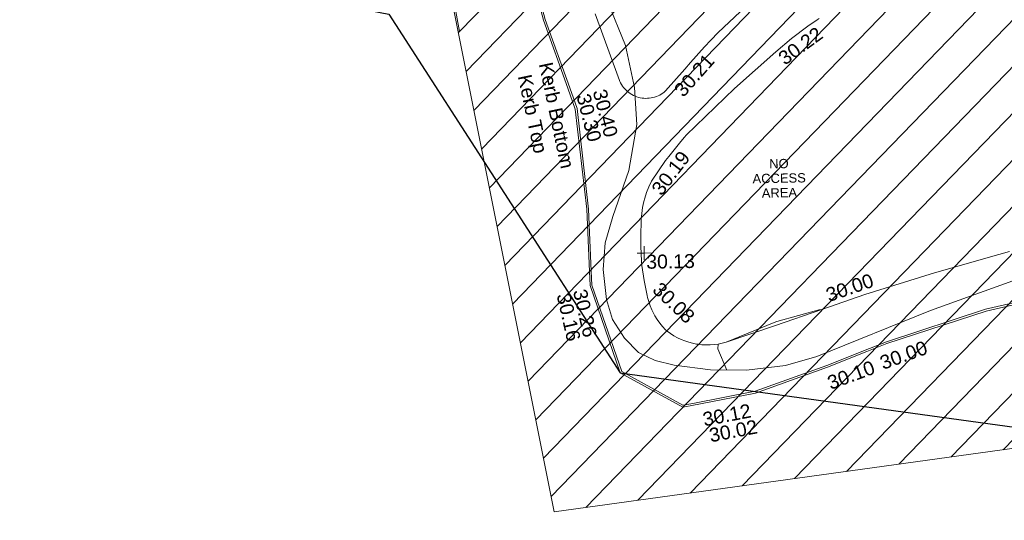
# Model space of a CAD drawing. Header units: millimetres. Extents: x -290717 to 520720, y -88450 to 287762.
# Tile 290 of 381: x 209520 to 236064, y 91335 to 104834. Entities that reach past the tile are written whole.
import ezdxf

# ---------------------------------------------------------------- set-up
doc = ezdxf.new("R2010")
doc.units = ezdxf.units.MM
doc.linetypes.add('IMPORT-HIDDEN2 _3_', pattern=[4762.5, 3175, -1587.5])
doc.linetypes.add('IMPORT-UG_ELEC_STREET LIGHTING_QLB2 _2_', pattern=[2700, 1500, -300.0000000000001, 0, -250, 150, -300.0000000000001, 0, -200])
for name, color, linetype, lineweight, true_color in [('00_UAV_FENCE', 7, 'Continuous', 9, 0x264c2f), ('00_UAV_FOOTPATH', 7, 'Continuous', 9, 0xa50000), ('00_UAV_KERB_BOTTOM', 1, 'Continuous', 9, 0xff0000), ('00_UAV_KERB_TOP', 7, 'Continuous', 9, 0xa500a5), ('00_UAV_LEVEL_SPOT', 7, 'Continuous', 9, 0x666666), ('00_UAV_TREE_LINE', 7, 'Continuous', 9, 0x52a552), ('01_DTM_CONTOUR_MJR', 7, 'Continuous', 9, 0x7f3f00), ('12333-PUM-2D-U-0001-C01 - Rev2_REVIT IMPORT_dwg', 7, 'Continuous', 9, 0x767676), ('PUM-CHAMBER EXTENTS', 6, 'IMPORT-HIDDEN2 _3_', 9, 0xff00ff), ('PUM-SURVEY BOUNDARY_EXTENT', 190, 'Continuous', 25, 0x7f00ff), ('PUM-UNABLE TO SURVEY', 190, 'Continuous', 9, 0x7f00ff)]:
    doc.layers.add(name, color=color, linetype=linetype, lineweight=lineweight, true_color=true_color)
doc.styles.add('Arial_1', font='arial.ttf', dxfattribs={"height": 250})
doc.styles.add('Swis721 Lt BT_2', font='swissl.ttf', dxfattribs={"height": 375})

# ---------------------------------------------------------------- blocks, each defined once
blk = doc.blocks.new('12333-PUM-2D-U-0001-C01 - Rev2_REVIT IMPORT_dwg_UAV-2077255-Site Location Plan Existing')
at = {"layer": '00_UAV_LEVEL_SPOT', "color": 254, "true_color": 0xcccccc, "flags": 128}
for points in [[(0, -500.0000000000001), (0, 0), (-500.0000000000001, 0)], [(500.0000000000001, 0), (0, 0), (0, 500.0000000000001)]]:
    blk.add_lwpolyline(points, dxfattribs=at)
blk = doc.blocks.new('12333-PUM-2D-U-0001-C01 - Rev2_REVIT IMPORT_dwg_MGS62954_T2_Galway_ITM_3d_Rev1-2077680-Site Location Plan Existing')
at = {"layer": '00_UAV_FENCE', "color": 254, "true_color": 0xcccccc, "flags": 128}
blk.add_lwpolyline([(534122607.6985, 725669914.9365001), (534123043.6985002, 725667551.9365001), (534123486.2972962, 725664994.7941326), (534123560.6985002, 725664564.9365002), (534124179.6985, 725661540.9365002), (534124438.1148047, 725660094.410857), (534124691.6985, 725658674.9365002), (534125122.6985, 725656058.9365)], dxfattribs=at)
at = {"layer": '00_UAV_FOOTPATH', "color": 254, "true_color": 0xcccccc, "flags": 128}
for points in [[(534132701.2533003, 725656452.8251883), (534132099.3895124, 725655909.5027679), (534131893.2533003, 725655706.8251883), (534131726.9570456, 725655528.7627413), (534131339.8256434, 725655114.2400886), (534131186.2533003, 725654935.8251883), (534130655.2533002, 725654361.8251883), (534130617.3964121, 725654330.7036847), (534130577.6600905, 725654302.0206463), (534130536.2011563, 725654275.8892713), (534130493.1832295, 725654252.4126889), (534130448.776082, 725654231.6835498), (534130403.1549683, 725654213.783663), (534130356.4999343, 725654198.783671), (534130308.995106, 725654186.7427717), (534130260.8279633, 725654177.7084855), (534130212.1886, 725654171.716466), (534130163.2689734, 725654168.7903615), (534130114.2621468, 725654168.9417198), (534130065.3615279, 725654172.1699433), (534130016.760105, 725654178.4622921), (534129968.6496857, 725654187.7939328), (534129922.2533002, 725654199.8251882), (534129875.6707559, 725654215.0488055), (534129830.1360306, 725654233.1673247), (534129785.8288287, 725654254.1092403), (534129742.9240108, 725654277.7919041), (534129701.5909024, 725654304.121851), (534129661.9926265, 725654332.9951694), (534129624.2854595, 725654364.2979091), (534129588.6182143, 725654397.9065328), (534129555.1316531, 725654433.6884022), (534129523.9579323, 725654471.502303), (534129495.22008, 725654511.1990006), (534129469.0315117, 725654552.6218307), (534129445.4955816, 725654595.6073161), (534129424.7051751, 725654639.9858127), (534129406.7423427, 725654685.5821787), (534129391.6779752, 725654732.2164665), (534129384.2533002, 725654759.8251883), (534128792.3077646, 725656473.0984459)], [(534134827.2240831, 725656235.9280546), (534134769.2533003, 725656201.8251883), (534134522.5605534, 725656040.2647041), (534134072.199377, 725655713.3616179), (534133643.2533002, 725655358.8251884), (534132517.2533003, 725654395.8251883), (534131189.2533004, 725653158.8251882), (534131142.4905623, 725653106.9067898), (534131040.7748144, 725652985.7855816), (534130708.2533003, 725652589.8251882), (534130623.1195975, 725652480.2818613), (534130229.2533002, 725651931.8251882), (534130157.8839879, 725651784.4160262), (534130095.7354283, 725651632.4218146), (534130043.2533004, 725651476.8251882), (534130018.3963717, 725651389.2218617), (534129981.3375059, 725651229.2489755), (534129954.3965482, 725651067.2648138), (534129937.6798219, 725650903.9086537), (534129931.2533003, 725650739.8251883), (534129921.5598603, 725650597.5899986), (534129911.0726462, 725650189.1338445), (534129926.2533003, 725649780.8251883), (534129935.4683118, 725649662.4731313), (534129983.6701264, 725649256.7355361), (534130057.2533002, 725648854.8251882), (534130068.492393, 725648802.1950848), (534130098.7767652, 725648686.4618976), (534130136.2683252, 725648572.8586549), (534130180.8191108, 725648461.833697), (534130231.6764007, 725648355.0366405), (534130232.2533003, 725648353.8251883), (534130260.0756922, 725648301.8303784), (534130321.4001785, 725648199.1141616), (534130389.0532597, 725648100.4512281), (534130462.7679396, 725648006.2309557), (534130542.2533004, 725647916.8251883), (534130581.5347536, 725647883.8766283), (534130668.8473577, 725647817.2437464), (534130760.1715834, 725647756.2247527), (534130855.1470162, 725647701.0604616), (534130953.3988309, 725647651.9685818), (534131054.5392728, 725647609.1428558), (534131158.1691867, 725647572.7522975), (534131263.8795929, 725647542.9405239), (534131371.2533002, 725647519.8251883), (534131404.7902568, 725647514.0374646), (534131513.7007473, 725647499.8270162), (534131623.2886093, 725647492.4831554), (534131733.1213496, 725647492.0348645), (534131842.7655085, 725647498.4839134), (534131951.7883705, 725647511.8048502), (534132059.7596722, 725647531.9451033), (534132166.2533003, 725647558.8251883), (534133507.2533003, 725647986.8251882), (534134760.0413502, 725648397.0072374), (534135929.2533004, 725648779.8251882), (534137819.2533004, 725649330.8251883), (534139560.3293805, 725649789.9063625), (534139848.2533003, 725649865.8251883)]]:
    blk.add_lwpolyline(points, dxfattribs=at)
at = {"layer": '00_UAV_KERB_BOTTOM', "color": 254, "true_color": 0xcccccc, "flags": 128}
blk.add_lwpolyline([(534125784.1154996, 725664077.3854495), (534125876.2533002, 725664083.8251882), (534126125.2533004, 725662569.8251882), (534126394.2533003, 725660997.8251884), (534126740.807078, 725659291.6437598), (534126772.2533004, 725659136.8251882), (534127350.8670541, 725656711.055797), (534127445.8670542, 725656340.055797), (534128072.5252295, 725654485.4240651), (534128261.8670542, 725653925.055797), (534128521.0827727, 725651208.0509884), (534128565.2611473, 725649532.5452225), (534128575.0827727, 725649160.0509884), (534129338.0827727, 725646815.0509886), (534130975.0827727, 725645877.0509884), (534131241.8528504, 725645923.7904178), (534132927.0827728, 725646219.0509883), (534134872.0827727, 725646880.0509884), (534136025.7294766, 725647319.3653679), (534136487.0827727, 725647495.0509884), (534139176.0827727, 725648323.0509884), (534140831.9516846, 725648672.9140362)], dxfattribs=at)
at = {"layer": '00_UAV_KERB_TOP', "color": 254, "true_color": 0xcccccc, "flags": 128}
blk.add_lwpolyline([(534125691.0800582, 725664026.1272278), (534125834.3070704, 725664030.7714872), (534126075.9423618, 725662561.5512818), (534126345.1000125, 725660988.6299926), (534126690.4506295, 725659288.3720607), (534126723.4218805, 725659126.0453458), (534127302.3273486, 725656699.0529765), (534127397.8961995, 725656325.8314646), (534128020.9623058, 725654481.8306718), (534128212.6433339, 725653914.5393941), (534128471.145469, 725651205.0141075), (534128515.3288777, 725649529.3174185), (534128525.291385, 725649151.480109), (534129296.5001872, 725646781.2512215), (534130965.9075457, 725645824.681825), (534131164.5431072, 725645859.4837521), (534132939.5151873, 725646170.4675903), (534134889.0295101, 725646833.0017635), (534135953.0681987, 725647238.192967), (534136503.3540448, 725647447.7445431), (534139188.6336557, 725648274.5989563), (534140755.2052697, 725648605.5946745)], dxfattribs=at)
at = {"layer": '00_UAV_TREE_LINE', "color": 254, "true_color": 0xcccccc, "flags": 128}
blk.add_lwpolyline([(534140930.2533002, 725649414.8251882), (534137687.2533002, 725648318.8251883), (534134609.2533002, 725647124.8251883), (534133759.2533003, 725646896.8251883), (534132706.2533003, 725646788.8251882), (534131731.2533002, 725646821.8251882), (534130752.2533003, 725646957.8251883), (534130250.2533003, 725647093.8251882), (534129798.2533003, 725647317.8251882), (534129430.2533002, 725647710.8251883), (534129119.2533002, 725648219.8251883), (534128962.2533002, 725648763.8251883), (534128884.2533003, 725649577.8251882), (534128956.2533004, 725650296.8251883), (534129169.2533004, 725650997.8251883), (534129625.0829999, 725652231.051), (534129859.083, 725653464.0510001), (534129816.0829999, 725654465.051), (534129593.0829999, 725655605.0509999), (534127768.083, 725660315.0510001)], dxfattribs=at)
at = {"layer": '01_DTM_CONTOUR_MJR', "color": 254, "true_color": 0xcccccc, "flags": 128}
blk.add_lwpolyline([(534134720, 725648390.0000001), (534133547.9119417, 725648090.1369765), (534133475.766333, 725648067.0257511), (534132170.0000001, 725647560.0000002), (534132060.0000002, 725647530), (534131950.0000001, 725647510.0000001), (534131937.9124813, 725647385.0202055), (534132171.038644, 725646806.9401459)], dxfattribs=at)
at = {"xscale": 0.375, "yscale": 0.375, "zscale": 0.375}
blk.add_blockref('12333-PUM-2D-U-0001-C01 - Rev2_REVIT IMPORT_dwg_UAV-2077255-Site Location Plan Existing', (534130000, 725650000.0000001), dxfattribs=at)
at = {"layer": '00_UAV_FOOTPATH', "color": 251, "true_color": 0x666666, "char_height": 375, "width": 1495.902363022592, "attachment_point": 1, "line_spacing_factor": 1.005061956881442, "style": 'Swis721 Lt BT_2'}
for s, insert, rotation in [('30.22', (534133666.9472031, 725655287.8539398), 35.08491862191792), ('30.21', (534130853.9652885, 725654412.7864197), 47.557230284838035), ('30.19', (534130201.1117101, 725651743.8773292), 51.771521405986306), ('30.08', (534130442.509359, 725649239.7308342), 315.1872106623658), ('30.00', (534134843.5342277, 725648945.442561), 18.12924151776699)]:
    blk.add_mtext(s, dxfattribs=dict(at, insert=insert, rotation=rotation))
at = {"layer": '00_UAV_KERB_BOTTOM', "color": 251, "true_color": 0x666666, "char_height": 375, "attachment_point": 1, "line_spacing_factor": 1.005061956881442, "style": 'Swis721 Lt BT_2'}
for s, insert, width, rotation in [('Kerb Bottom', (534127617.8024926, 725655218.0946687), 3414.456504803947, 280.8750798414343), ('30.30', (534128611.9517057, 725654355.9194653), 1495.902363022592, 283.2854145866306), ('30.16', (534127984.6371118, 725648987.7361908), 1495.902363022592, 281.87806949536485), ('30.00', (534136264.7440665, 725647090.4968091), 1495.902363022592, 18.957363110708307), ('30.02', (534131639.3029779, 725645232.7001331), 1495.902363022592, 9.937637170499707)]:
    blk.add_mtext(s, dxfattribs=dict(at, insert=insert, width=width, rotation=rotation))
at = {"layer": '00_UAV_KERB_TOP', "color": 251, "true_color": 0x666666, "char_height": 375, "attachment_point": 1, "line_spacing_factor": 1.005061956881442, "style": 'Swis721 Lt BT_2'}
for s, insert, width, rotation in [('Kerb Top', (534127043.8688605, 725654897.388813), 2493.170605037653, 280.8750798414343), ('30.40', (534129052.2872114, 725654470.2190789), 1495.902363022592, 283.38265758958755), ('30.26', (534128429.2251009, 725649086.9403557), 1495.902363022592, 281.78940046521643), ('30.10', (534134838.8511013, 725646573.7432705), 1495.902363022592, 19.31266985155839), ('30.12', (534131474.7726947, 725645666.2136238), 1495.902363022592, 9.937637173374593)]:
    blk.add_mtext(s, dxfattribs=dict(at, insert=insert, width=width, rotation=rotation))
at = {"layer": '00_UAV_LEVEL_SPOT', "insert": (534130051.8765643, 725649949.1441548), "char_height": 375, "width": 1495.902363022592, "attachment_point": 1, "line_spacing_factor": 1.005061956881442, "style": 'Swis721 Lt BT_2'}
blk.add_mtext('30.13', dxfattribs=at)
blk = doc.blocks.new('12333-PUM-2D-U-0001-C01 - Rev2_REVIT IMPORT_dwg-1620468-Site Location Plan Existing')
at = {"layer": 'PUM-CHAMBER EXTENTS', "true_color": 0xfff4d4}
h = blk.add_hatch(dxfattribs=at)
h.set_pattern_fill('FP_14', style=0, pattern_type=2)
h.set_pattern_definition([(45, (-533641079.65, -725615854.3560001), (-618.7184335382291, 618.7184335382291), [])])
h.paths.add_polyline_path([(486377.3501529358, 27208.64382130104), (517415.3501528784, 30952.64382136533), (516341.8313309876, 58191.46038827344), (502815.9400485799, 56693.63832640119), (503487.555127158, 50628.70393408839), (496266.2910907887, 49829.03991464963), (495594.5673347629, 55894.95570476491), (481449.0648167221, 54328.51950439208), (485589.4300208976, 31544.49180316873)])
at = {"layer": 'PUM-SURVEY BOUNDARY_EXTENT', "color": 201, "true_color": 0xd4aaff, "flags": 128}
blk.add_lwpolyline([(374423.232213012, -19956.60564710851), (379270.7626529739, -1194.490678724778), (384112.1577081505, 54.86672394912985), (389443.5241528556, -2985.474178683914), (391793.3395174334, -3422.473121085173), (393463.5241528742, 2648.525821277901), (400411.7245541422, 11355.21109355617), (404412.5241528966, 12300.5258212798), (408082.524152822, 10983.52582124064), (415574.5241529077, 4114.525821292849), (420209.5241528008, -4269.47417878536), (422049.5241528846, -5317.474178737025), (422826.5241528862, -4934.474178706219), (426040.5241528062, -2731.474178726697), (426871.5241528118, 1722.525821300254), (426773.5241528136, 9599.525821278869), (434100.3536528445, 24157.39132126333), (453045.0486529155, 39175.58032134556), (466013.048652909, 44122.58032138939), (482147.0486528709, 40702.58032134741), (488216.8503400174, 30926.89504288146), (531080.8829478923, 24250.27741154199)], dxfattribs=at)
at = {"layer": 'PUM-UNABLE TO SURVEY', "color": 7, "true_color": 0xfff4d4, "flags": 128}
blk.add_lwpolyline([(481449.0648167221, 54328.51950439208), (486377.3501529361, 27208.64382130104), (517415.3501528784, 30952.64382136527), (516341.8313309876, 58191.46038827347)], dxfattribs=at)
blk.add_blockref('12333-PUM-2D-U-0001-C01 - Rev2_REVIT IMPORT_dwg_MGS62954_T2_Galway_ITM_3d_Rev1-2077680-Site Location Plan Existing', (-533641079.6498471, -725615854.3561786))
at = {"layer": 'PUM-UNABLE TO SURVEY', "color": 41, "true_color": 0xffdf7f, "insert": (492594.7876528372, 36616.51243789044), "char_height": 250, "width": 1714.021757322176, "attachment_point": 2, "line_spacing_factor": 0.9417779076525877, "style": 'Arial_1'}
blk.add_mtext('NO\\PACCESS\\PAREA', dxfattribs=at)

msp = doc.modelspace()

# ---------------------------------------------------------------- block references
at = {"layer": '12333-PUM-2D-U-0001-C01 - Rev2_REVIT IMPORT_dwg', "color": 254, "linetype": 'IMPORT-UG_ELEC_STREET LIGHTING_QLB2 _2_', "true_color": 0xffd4d4, "rotation": 0.9999999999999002}
msp.add_blockref('12333-PUM-2D-U-0001-C01 - Rev2_REVIT IMPORT_dwg-1620468-Site Location Plan Existing', (-261895.0770586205, 55869.5817132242), dxfattribs=at)

doc.saveas('drawing.dxf')
